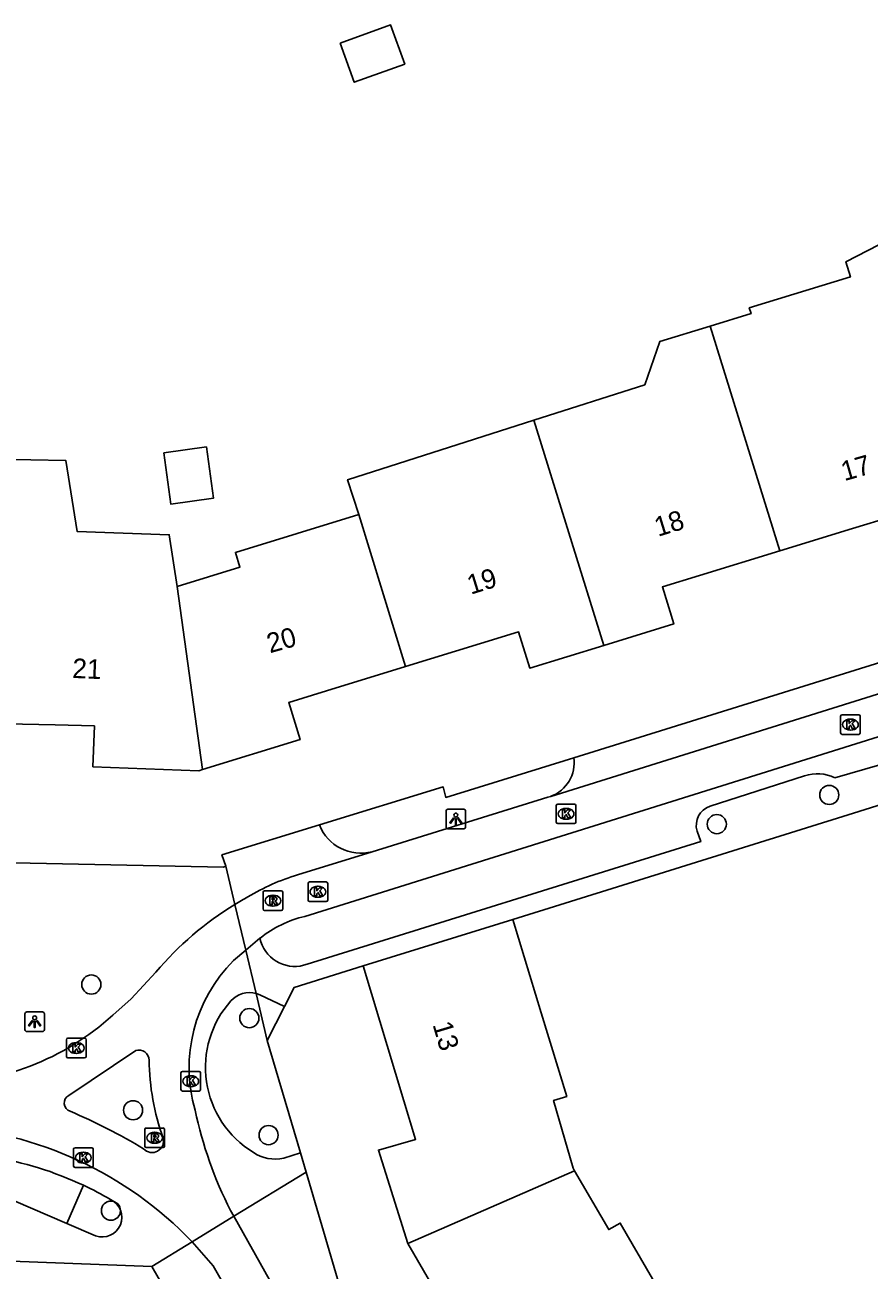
# Model space of a CAD drawing. Extents: x 158461 to 159795, y 387220 to 388672.
# Drawn here: x 159610.6 to 159653.7, y 387808.1 to 387871.7 of the extents above; entities that cross this region are included whole.
import ezdxf

# ---------------------------------------------------------------- set-up
doc = ezdxf.new("R2010")
doc.units = 0
for name, color, linetype in [('IMGEO_Boom', 7, 'Continuous'), ('IMGEO_Kolk', 7, 'Continuous'), ('IMGEO_Lichtpunt', 7, 'Continuous'), ('IMGEO_Muur', 7, 'Continuous'), ('IMGEO_Pand', 7, 'Continuous'), ('IMGEO_Pand_nummerreeks', 7, 'Continuous'), ('IMGEO_Rijbaan_lokaal_open', 7, 'Continuous'), ('IMGEO_Rioolput', 7, 'Continuous'), ('IMGEO_Verkeerseiland_open', 7, 'Continuous'), ('IMGEO_Voetpad_open', 7, 'Continuous')]:
    doc.layers.add(name, color=color, linetype=linetype)

msp = doc.modelspace()

# ---------------------------------------------------------------- linework, layer by layer
at = {"layer": 'IMGEO_Boom'}
for centre in [(159651.701, 387832.346), (159645.958, 387830.855), (159614.023, 387822.664), (159622.089, 387820.947), (159616.154, 387816.242), (159623.073, 387814.973), (159615.024, 387811.115)]:
    msp.add_circle(centre, 0.489, dxfattribs=at)
at = {"layer": 'IMGEO_Kolk'}
for p, q in [((159652.281, 387835.513), (159652.281, 387836.365)), ((159652.356, 387836.439), (159653.208, 387836.439)), ((159652.769, 387836.219), (159652.794, 387836.219)), ((159653.282, 387836.365), (159653.282, 387835.513)), ((159653.208, 387835.439), (159652.356, 387835.439)), ((159652.792, 387835.659), (159652.767, 387835.659)), ((159637.763, 387830.956), (159637.763, 387831.808)), ((159637.838, 387831.882), (159638.69, 387831.882)), ((159638.251, 387831.662), (159638.276, 387831.662)), ((159638.764, 387831.808), (159638.764, 387830.956)), ((159638.69, 387830.882), (159637.838, 387830.882)), ((159638.274, 387831.102), (159638.249, 387831.102)), ((159625.091, 387826.974), (159625.091, 387827.826)), ((159625.166, 387827.9), (159626.018, 387827.9)), ((159625.579, 387827.68), (159625.604, 387827.68)), ((159626.092, 387827.826), (159626.092, 387826.974)), ((159625.602, 387827.12), (159625.577, 387827.12)), ((159626.018, 387826.9), (159625.166, 387826.9)), ((159612.755, 387818.994), (159612.755, 387819.846)), ((159612.83, 387819.92), (159613.682, 387819.92)), ((159613.243, 387819.7), (159613.268, 387819.7)), ((159613.756, 387819.846), (159613.756, 387818.994)), ((159613.682, 387818.92), (159612.83, 387818.92)), ((159613.266, 387819.14), (159613.241, 387819.14)), ((159618.599, 387817.298), (159618.599, 387818.15)), ((159618.674, 387818.224), (159619.526, 387818.224)), ((159619.6, 387818.15), (159619.6, 387817.298)), ((159619.11, 387817.444), (159619.085, 387817.444)), ((159619.087, 387818.004), (159619.112, 387818.004)), ((159619.526, 387817.224), (159618.674, 387817.224)), ((159613.115, 387813.396), (159613.115, 387814.248)), ((159613.19, 387814.322), (159614.042, 387814.322)), ((159614.116, 387814.248), (159614.116, 387813.396)), ((159613.603, 387814.102), (159613.628, 387814.102)), ((159614.042, 387813.322), (159613.19, 387813.322)), ((159613.626, 387813.542), (159613.601, 387813.542))]:
    msp.add_line(p, q, dxfattribs=at)
for points in [[(159652.281, 387835.513), (159652.281, 387836.365)], [(159652.356, 387836.439), (159653.208, 387836.439)], [(159652.602, 387836.139), (159652.725, 387836.139), (159652.725, 387835.988), (159652.855, 387836.139), (159653.019, 387836.139), (159652.873, 387835.988), (159653.026, 387835.739), (159652.874, 387835.739), (159652.789, 387835.903), (159652.725, 387835.836), (159652.725, 387835.739), (159652.602, 387835.739), (159652.602, 387836.139)], [(159653.282, 387836.365), (159653.282, 387835.513)], [(159653.208, 387835.439), (159652.356, 387835.439)], [(159637.763, 387830.956), (159637.763, 387831.808)], [(159637.838, 387831.882), (159638.69, 387831.882)], [(159638.084, 387831.582), (159638.207, 387831.582), (159638.207, 387831.431), (159638.337, 387831.582), (159638.501, 387831.582), (159638.355, 387831.431), (159638.508, 387831.182), (159638.356, 387831.182), (159638.271, 387831.346), (159638.207, 387831.279), (159638.207, 387831.182), (159638.084, 387831.182), (159638.084, 387831.582)], [(159638.764, 387831.808), (159638.764, 387830.956)], [(159638.69, 387830.882), (159637.838, 387830.882)], [(159625.091, 387826.974), (159625.091, 387827.826)], [(159625.166, 387827.9), (159626.018, 387827.9)], [(159625.412, 387827.6), (159625.535, 387827.6), (159625.535, 387827.449), (159625.665, 387827.6), (159625.829, 387827.6), (159625.683, 387827.449), (159625.836, 387827.2), (159625.684, 387827.2), (159625.599, 387827.364), (159625.535, 387827.297), (159625.535, 387827.2), (159625.412, 387827.2), (159625.412, 387827.6)], [(159626.092, 387827.826), (159626.092, 387826.974)], [(159626.018, 387826.9), (159625.166, 387826.9)], [(159612.755, 387818.994), (159612.755, 387819.846)], [(159612.83, 387819.92), (159613.682, 387819.92)], [(159613.076, 387819.62), (159613.199, 387819.62), (159613.199, 387819.469), (159613.329, 387819.62), (159613.493, 387819.62), (159613.347, 387819.469), (159613.5, 387819.22), (159613.348, 387819.22), (159613.263, 387819.384), (159613.199, 387819.317), (159613.199, 387819.22), (159613.076, 387819.22), (159613.076, 387819.62)], [(159613.756, 387819.846), (159613.756, 387818.994)], [(159613.682, 387818.92), (159612.83, 387818.92)], [(159618.599, 387817.298), (159618.599, 387818.15)], [(159618.674, 387818.224), (159619.526, 387818.224)], [(159619.6, 387818.15), (159619.6, 387817.298)], [(159618.92, 387817.924), (159619.043, 387817.924), (159619.043, 387817.773), (159619.173, 387817.924), (159619.337, 387817.924), (159619.191, 387817.773), (159619.344, 387817.524), (159619.192, 387817.524), (159619.107, 387817.688), (159619.043, 387817.621), (159619.043, 387817.524), (159618.92, 387817.524), (159618.92, 387817.924)], [(159619.526, 387817.224), (159618.674, 387817.224)], [(159613.115, 387813.396), (159613.115, 387814.248)], [(159613.19, 387814.322), (159614.042, 387814.322)], [(159614.116, 387814.248), (159614.116, 387813.396)], [(159613.436, 387814.022), (159613.559, 387814.022), (159613.559, 387813.871), (159613.689, 387814.022), (159613.853, 387814.022), (159613.707, 387813.871), (159613.86, 387813.622), (159613.708, 387813.622), (159613.623, 387813.786), (159613.559, 387813.719), (159613.559, 387813.622), (159613.436, 387813.622), (159613.436, 387814.022)], [(159614.042, 387813.322), (159613.19, 387813.322)]]:
    msp.add_lwpolyline(points, dxfattribs=at)
for centre, start, end in [((159652.358, 387836.363), 91.55205, 178.44795), ((159652.358, 387836.363), 91.55205, 178.44795), ((159653.206, 387836.363), 1.55205, 88.44795), ((159653.206, 387836.363), 1.55205, 88.44795), ((159652.358, 387835.515), 181.55205, 268.44795), ((159652.358, 387835.515), 181.55205, 268.44795), ((159653.206, 387835.515), 271.55205, 358.44795), ((159653.206, 387835.515), 271.55205, 358.44795), ((159637.84, 387831.806), 91.55205, 178.44795), ((159637.84, 387831.806), 91.55205, 178.44795), ((159638.688, 387831.806), 1.55205, 88.44795), ((159638.688, 387831.806), 1.55205, 88.44795), ((159637.84, 387830.958), 181.55205, 268.44795), ((159637.84, 387830.958), 181.55205, 268.44795), ((159638.688, 387830.958), 271.55205, 358.44795), ((159638.688, 387830.958), 271.55205, 358.44795), ((159625.168, 387827.824), 91.55205, 178.44795), ((159625.168, 387827.824), 91.55205, 178.44795), ((159626.016, 387827.824), 1.55205, 88.44795), ((159626.016, 387827.824), 1.55205, 88.44795), ((159625.168, 387826.976), 181.55205, 268.44795), ((159625.168, 387826.976), 181.55205, 268.44795), ((159626.016, 387826.976), 271.55205, 358.44795), ((159626.016, 387826.976), 271.55205, 358.44795), ((159612.832, 387819.844), 91.55205, 178.44795), ((159612.832, 387819.844), 91.55205, 178.44795), ((159613.68, 387819.844), 1.55205, 88.44795), ((159613.68, 387819.844), 1.55205, 88.44795), ((159612.832, 387818.996), 181.55205, 268.44795), ((159612.832, 387818.996), 181.55205, 268.44795), ((159613.68, 387818.996), 271.55205, 358.44795), ((159613.68, 387818.996), 271.55205, 358.44795), ((159618.676, 387818.148), 91.55205, 178.44795), ((159618.676, 387818.148), 91.55205, 178.44795), ((159619.524, 387818.148), 1.55205, 88.44795), ((159619.524, 387818.148), 1.55205, 88.44795), ((159618.676, 387817.3), 181.55205, 268.44795), ((159618.676, 387817.3), 181.55205, 268.44795), ((159619.524, 387817.3), 271.55205, 358.44795), ((159619.524, 387817.3), 271.55205, 358.44795), ((159613.192, 387814.246), 91.55205, 178.44795), ((159613.192, 387814.246), 91.55205, 178.44795), ((159614.04, 387814.246), 1.55205, 88.44795), ((159614.04, 387814.246), 1.55205, 88.44795), ((159613.192, 387813.398), 181.55205, 268.44795), ((159613.192, 387813.398), 181.55205, 268.44795), ((159614.04, 387813.398), 271.55205, 358.44795), ((159614.04, 387813.398), 271.55205, 358.44795)]:
    msp.add_arc(centre, 0.0765, start, end, dxfattribs=at)
for centre, major_axis, ratio, start_param, end_param in [((159652.768, 387835.939), (-0.387, 0.002), 0.722429, 4.712389, 7.853982), ((159652.793, 387835.939), (-0.39, 0.002), 0.717154, 1.570796, 4.712389), ((159638.25, 387831.382), (-0.387, 0.002), 0.722429, 4.712389, 7.853982), ((159638.275, 387831.382), (-0.39, 0.002), 0.717154, 1.570796, 4.712389), ((159625.578, 387827.4), (-0.387, 0.002), 0.722429, 4.712389, 7.853982), ((159625.603, 387827.4), (-0.39, 0.002), 0.717154, 1.570796, 4.712389), ((159613.242, 387819.42), (-0.387, 0.002), 0.722429, 4.712389, 7.853982), ((159613.267, 387819.42), (-0.39, 0.002), 0.717154, 1.570796, 4.712389), ((159619.086, 387817.724), (-0.387, 0.002), 0.722429, 4.712389, 7.853982), ((159619.111, 387817.724), (-0.39, 0.002), 0.717154, 1.570796, 4.712389), ((159613.602, 387813.822), (-0.387, 0.002), 0.722429, 4.712389, 7.853982), ((159613.627, 387813.822), (-0.39, 0.002), 0.717154, 1.570796, 4.712389)]:
    msp.add_ellipse(centre, major_axis=major_axis, ratio=ratio, start_param=start_param, end_param=end_param, dxfattribs=at)
at = {"layer": 'IMGEO_Lichtpunt'}
for p, q in [((159632.134, 387831.521), (159632.134, 387830.714)), ((159632.134, 387831.521), (159632.134, 387830.714)), ((159633.036, 387831.616), (159632.228, 387831.616)), ((159633.036, 387831.616), (159632.228, 387831.616)), ((159633.13, 387830.714), (159633.13, 387831.521)), ((159633.13, 387830.714), (159633.13, 387831.521)), ((159632.228, 387830.62), (159633.036, 387830.62)), ((159632.228, 387830.62), (159633.036, 387830.62)), ((159611.534, 387821.261), (159610.726, 387821.261)), ((159611.534, 387821.261), (159610.726, 387821.261)), ((159610.632, 387821.166), (159610.632, 387820.359)), ((159610.632, 387821.166), (159610.632, 387820.359)), ((159611.628, 387820.359), (159611.628, 387821.166)), ((159611.628, 387820.359), (159611.628, 387821.166)), ((159610.726, 387820.265), (159611.534, 387820.265)), ((159610.726, 387820.265), (159611.534, 387820.265))]:
    msp.add_line(p, q, dxfattribs=at)
for points in [[(159632.508, 387831.185), (159632.547, 387831.157), (159632.359, 387830.895), (159632.321, 387830.922), (159632.508, 387831.185)], [(159632.61, 387831.137), (159632.657, 387831.137), (159632.657, 387830.815), (159632.61, 387830.815), (159632.61, 387831.137)], [(159632.72, 387831.157), (159632.758, 387831.184), (159632.945, 387830.922), (159632.906, 387830.894), (159632.72, 387831.157)], [(159611.006, 387820.83), (159611.045, 387820.802), (159610.857, 387820.54), (159610.819, 387820.567), (159611.006, 387820.83)], [(159611.108, 387820.782), (159611.155, 387820.782), (159611.155, 387820.46), (159611.108, 387820.46), (159611.108, 387820.782)], [(159611.218, 387820.802), (159611.256, 387820.829), (159611.443, 387820.567), (159611.404, 387820.539), (159611.218, 387820.802)]]:
    msp.add_lwpolyline(points, dxfattribs=at)
for centre in [(159632.633, 387831.319), (159611.131, 387820.964)]:
    msp.add_circle(centre, 0.0994, dxfattribs=at)
for centre, start, end in [((159632.228, 387831.521), 90, 180), ((159632.228, 387831.521), 90, 180), ((159633.036, 387831.521), 0, 90), ((159633.036, 387831.521), 0, 90), ((159632.228, 387830.714), 180, 270), ((159632.228, 387830.714), 180, 270), ((159633.036, 387830.714), 270, 0), ((159633.036, 387830.714), 270, 360), ((159610.726, 387821.166), 90, 180), ((159610.726, 387821.166), 90, 180), ((159611.534, 387821.166), 0, 90), ((159611.534, 387821.166), 0, 90), ((159610.726, 387820.359), 180, 270), ((159610.726, 387820.359), 180, 270), ((159611.534, 387820.359), 270, 0), ((159611.534, 387820.359), 270, 360)]:
    msp.add_arc(centre, 0.0946, start, end, dxfattribs=at)
at = {"layer": 'IMGEO_Muur'}
msp.add_lwpolyline([(159635.537, 387825.993), (159652.932, 387831.415)], dxfattribs=at)
at = {"layer": 'IMGEO_Pand'}
for points in [[(159626.725, 387870.749), (159627.447, 387868.744), (159630.022, 387869.671), (159629.3, 387871.676), (159626.725, 387870.749)], [(159649.177, 387844.811), (159652.889, 387845.951), (159654.914, 387846.573), (159655.5, 387844.665), (159659.365, 387845.852), (159657.897, 387850.632), (159656.629, 387854.758), (159654.794, 387860.732), (159652.546, 387859.571), (159652.781, 387858.806), (159647.619, 387857.221), (159647.707, 387856.934), (159645.626, 387856.295)], [(159636.61, 387851.484), (159642.28, 387853.297), (159643.056, 387855.506), (159645.626, 387856.295)], [(159645.626, 387856.295), (159649.177, 387844.811)], [(159627.677, 387846.666), (159627.107, 387848.445), (159636.61, 387851.484)], [(159640.188, 387839.985), (159636.61, 387851.484)], [(159617.723, 387849.826), (159618.078, 387847.202), (159620.258, 387847.498), (159619.902, 387850.121), (159617.723, 387849.826)], [(159619.701, 387833.643), (159619.511, 387833.585), (159614.106, 387833.786), (159614.177, 387835.875), (159612.185, 387835.921), (159607.968, 387836.017), (159608.1, 387841.016), (159608.18, 387844.025), (159609.126, 387849.503), (159612.726, 387849.421), (159613.294, 387845.808), (159617.999, 387845.633), (159618.401, 387842.99)], [(159618.401, 387842.99), (159621.61, 387843.976), (159621.378, 387844.731), (159627.677, 387846.666)], [(159627.677, 387846.666), (159630.064, 387838.903)], [(159649.177, 387844.811), (159645.082, 387843.553), (159643.181, 387842.969), (159643.76, 387841.083), (159640.188, 387839.985)], [(159619.701, 387833.643), (159618.401, 387842.99)], [(159640.188, 387839.985), (159636.409, 387838.824), (159635.839, 387840.677), (159633.888, 387840.078), (159630.064, 387838.903)], [(159630.064, 387838.903), (159626.031, 387837.663), (159624.103, 387837.071), (159624.685, 387835.175), (159619.701, 387833.643)], [(159627.9, 387823.612), (159635.537, 387825.993)], [(159638.701, 387813.151), (159638.624, 387813.284), (159637.623, 387816.745), (159638.296, 387816.947), (159636.996, 387821.211), (159635.537, 387825.993)], [(159627.9, 387823.612), (159629.981, 387816.728), (159630.577, 387814.755), (159628.677, 387814.206), (159630.187, 387809.431)], [(159630.187, 387809.431), (159638.701, 387813.151)], [(159644.321, 387804.784), (159641.025, 387810.48), (159640.442, 387810.143), (159638.701, 387813.151)], [(159630.187, 387809.431), (159632.579, 387805.296), (159634.293, 387806.288), (159635.303, 387804.542), (159637.426, 387800.874)]]:
    msp.add_lwpolyline(points, dxfattribs=at)
at = {"layer": 'IMGEO_Rijbaan_lokaal_open'}
for points in [[(159637.48, 387832.275), (159663.187, 387840.316), (159687.652, 387848.07)], [(159677.475, 387842.571), (159671.525, 387840.738), (159624.932, 387826.142)], [(159657.721, 387840.176), (159638.652, 387834.248)], [(159651.983, 387833.22), (159655.689, 387834.289)], [(159645.622, 387831.77), (159650.443, 387833.326)], [(159637.48, 387832.275), (159637.33, 387832.229), (159628.355, 387829.446)], [(159625.036, 387823.699), (159645.143, 387829.965), (159644.953, 387830.501)], [(159628.355, 387829.446), (159624.555, 387828.267)], [(159621.355, 387826.758), (159621.911, 387824.42)], [(159621.911, 387824.42), (159622.632, 387825.026)], [(159622.649, 387825.039), (159622.632, 387825.026)], [(159622.632, 387825.026), (159622.684, 387824.843)], [(159621.911, 387824.42), (159621.279, 387823.89)], [(159615.12, 387821.102), (159616.053, 387821.931), (159617.322, 387823.291)], [(159612.871, 387816.997), (159616.287, 387819.286)], [(159621.132, 387811.123), (159621.299, 387810.824)], [(159621.299, 387810.824), (159619.169, 387809.522)], [(159621.299, 387810.824), (159623.117, 387807.573), (159637.412, 387782.762)], [(159619.169, 387809.522), (159620.24, 387808.3), (159629.277, 387792.526)]]:
    msp.add_lwpolyline(points, dxfattribs=at)
for centre, radius, start, end in [((159636.863, 387833.976), 1.809, 289.93193, 8.64582), ((159651.084, 387831.402), 2.028, 63.6942, 108.43075), ((159645.93, 387830.797), 1.021, 107.56941, 196.83538), ((159627.799, 387817.553), 11.194, 106.84695, 121.09479), ((159630.194, 387812.145), 17.079, 118.6015, 121.16708), ((159629.799, 387812.857), 16.265, 121.27454, 140.09398), ((159626.221, 387820.559), 5.73, 103.0041, 128.56964), ((159624.41, 387825.402), 1.814, 197.93628, 290.18765), ((159626.794, 387818.405), 7.778, 135.16071, 196.17201), ((159606.066, 387831.039), 13.443, 269.84146, 312.33742), ((159616.465, 387818.814), 0.504, 358.93245, 110.67856), ((159629.365, 387818.998), 12.397, 180.89007, 199.64351), ((159613.072, 387816.608), 0.437, 117.34228, 252.17322), ((159601.588, 387789.413), 29.085, 58.71981, 67.03168), ((159639.491, 387820.489), 20.61, 191.89925, 207.02767), ((159605.286, 387796.261), 19.198, 43.68708, 86.60882), ((159617.122, 387814.67), 0.589, 222.76307, 15.78347)]:
    msp.add_arc(centre, radius, start, end, dxfattribs=at)
at = {"layer": 'IMGEO_Rioolput'}
for p, q in [((159622.796, 387826.521), (159622.796, 387827.373)), ((159622.871, 387827.447), (159623.723, 387827.447)), ((159623.284, 387827.227), (159623.309, 387827.227)), ((159623.797, 387827.373), (159623.797, 387826.521)), ((159623.723, 387826.447), (159622.871, 387826.447)), ((159623.307, 387826.667), (159623.282, 387826.667)), ((159616.756, 387814.409), (159616.756, 387815.261)), ((159616.831, 387815.335), (159617.683, 387815.335)), ((159617.244, 387815.115), (159617.269, 387815.115)), ((159617.757, 387815.261), (159617.757, 387814.409)), ((159617.683, 387814.335), (159616.831, 387814.335)), ((159617.267, 387814.555), (159617.242, 387814.555))]:
    msp.add_line(p, q, dxfattribs=at)
for points in [[(159622.796, 387826.521), (159622.796, 387827.373)], [(159622.871, 387827.447), (159623.723, 387827.447)], [(159623.385, 387827.145), (159623.133, 387827.147), (159623.133, 387826.747)], [(159623.311, 387827.066), (159623.257, 387827.066), (159623.257, 387826.985)], [(159623.257, 387826.985), (159623.309, 387826.985)], [(159623.797, 387827.373), (159623.797, 387826.521)], [(159623.723, 387826.447), (159622.871, 387826.447)], [(159623.133, 387826.747), (159623.257, 387826.747), (159623.257, 387826.909), (159623.268, 387826.909)], [(159623.315, 387826.88), (159623.386, 387826.747), (159623.526, 387826.747), (159623.461, 387826.873)], [(159616.756, 387814.409), (159616.756, 387815.261)], [(159616.831, 387815.335), (159617.683, 387815.335)], [(159617.345, 387815.033), (159617.093, 387815.035), (159617.093, 387814.635)], [(159617.271, 387814.954), (159617.217, 387814.954), (159617.217, 387814.873)], [(159617.217, 387814.873), (159617.269, 387814.873)], [(159617.757, 387815.261), (159617.757, 387814.409)], [(159617.683, 387814.335), (159616.831, 387814.335)], [(159617.093, 387814.635), (159617.217, 387814.635), (159617.217, 387814.797), (159617.228, 387814.797)], [(159617.275, 387814.768), (159617.346, 387814.635), (159617.486, 387814.635), (159617.421, 387814.761)]]:
    msp.add_lwpolyline(points, dxfattribs=at)
for centre, radius, start, end in [((159622.873, 387827.371), 0.0765, 91.55205, 178.44795), ((159622.873, 387827.371), 0.0765, 91.55205, 178.44795), ((159623.293, 387827.174), 0.19, 274.7715, 282.96867), ((159623.317, 387826.97), 0.0964, 77.00612, 93.18647), ((159623.331, 387827.027), 0.0378, 276.66336, 79.67722), ((159623.384, 387827.035), 0.109, 350.36119, 89.41601), ((159623.382, 387827.035), 0.112, 277.58423, 350.98172), ((159623.366, 387826.82), 0.108, 29.51342, 73.79051), ((159623.721, 387827.371), 0.0765, 1.55205, 88.44795), ((159623.721, 387827.371), 0.0765, 1.55205, 88.44795), ((159622.873, 387826.523), 0.0765, 181.55205, 268.44795), ((159622.873, 387826.523), 0.0765, 181.55205, 268.44795), ((159623.267, 387826.856), 0.0533, 26.02933, 88.69889), ((159623.721, 387826.523), 0.0765, 271.55205, 358.44795), ((159623.721, 387826.523), 0.0765, 271.55205, 358.44795), ((159616.833, 387815.259), 0.0765, 91.55205, 178.44795), ((159616.833, 387815.259), 0.0765, 91.55205, 178.44795), ((159617.253, 387815.062), 0.19, 274.7715, 282.96867), ((159617.277, 387814.858), 0.0964, 77.00612, 93.18647), ((159617.291, 387814.915), 0.0378, 276.66336, 79.67722), ((159617.344, 387814.923), 0.109, 350.36119, 89.41601), ((159617.342, 387814.923), 0.112, 277.58423, 350.98172), ((159617.681, 387815.259), 0.0765, 1.55205, 88.44795), ((159617.681, 387815.259), 0.0765, 1.55205, 88.44795), ((159616.833, 387814.411), 0.0765, 181.55205, 268.44795), ((159616.833, 387814.411), 0.0765, 181.55205, 268.44795), ((159617.227, 387814.744), 0.0533, 26.02933, 88.69889), ((159617.326, 387814.708), 0.108, 29.51342, 73.79051), ((159617.681, 387814.411), 0.0765, 271.55205, 358.44795), ((159617.681, 387814.411), 0.0765, 271.55205, 358.44795)]:
    msp.add_arc(centre, radius, start, end, dxfattribs=at)
for centre, major_axis, ratio, start_param, end_param in [((159623.283, 387826.947), (-0.387, 0.002), 0.722429, 4.712389, 7.853982), ((159623.308, 387826.947), (-0.39, 0.002), 0.717154, 1.570796, 4.712389), ((159617.243, 387814.835), (-0.387, 0.002), 0.722429, 4.712389, 7.853982), ((159617.268, 387814.835), (-0.39, 0.002), 0.717154, 1.570796, 4.712389)]:
    msp.add_ellipse(centre, major_axis=major_axis, ratio=ratio, start_param=start_param, end_param=end_param, dxfattribs=at)
at = {"layer": 'IMGEO_Verkeerseiland_open'}
for points in [[(159622.436, 387822.208), (159623.009, 387819.796)], [(159623.009, 387819.796), (159623.887, 387821.541)], [(159624.695, 387814.067), (159623.009, 387819.796)], [(159613.616, 387812.41), (159612.774, 387810.46)]]:
    msp.add_lwpolyline(points, dxfattribs=at)
at = {"layer": 'IMGEO_Voetpad_open'}
for points in [[(159638.652, 387834.248), (159632.122, 387832.218), (159631.993, 387832.758), (159625.667, 387830.813)], [(159635.537, 387825.993), (159652.932, 387831.415), (159656.248, 387832.449), (159655.689, 387834.289)], [(159625.667, 387830.813), (159620.694, 387829.284), (159620.893, 387828.704)], [(159620.893, 387828.704), (159620.763, 387828.664), (159606.782, 387828.946), (159606.725, 387827.02), (159605.701, 387825.959), (159604.128, 387826.007)], [(159621.355, 387826.758), (159620.893, 387828.704)], [(159622.436, 387822.208), (159621.911, 387824.42)], [(159623.887, 387821.541), (159624.376, 387822.514), (159627.9, 387823.612)], [(159622.627, 387822.14), (159623.887, 387821.541)], [(159624.695, 387814.067), (159623.853, 387813.788)], [(159624.986, 387813.078), (159624.695, 387814.067)], [(159621.299, 387810.824), (159624.986, 387813.078)], [(159638.324, 387785.494), (159631.38, 387797.57), (159631.83, 387797.81), (159626.964, 387806.359), (159624.986, 387813.078)], [(159610.057, 387811.634), (159612.774, 387810.46)], [(159568.275, 387810.962), (159578.434, 387810.628), (159578.384, 387810.008), (159588.382, 387809.684), (159588.372, 387810.234), (159608.588, 387809.616), (159608.588, 387808.586), (159617.108, 387808.262)], [(159612.774, 387810.46), (159614.243, 387809.826)], [(159617.108, 387808.262), (159619.169, 387809.522)], [(159641.967, 387765.166), (159639.439, 387769.549), (159621.838, 387800.062), (159617.108, 387808.262)]]:
    msp.add_lwpolyline(points, dxfattribs=at)
for centre, radius, start, end in [((159627.786, 387831.653), 2.279, 201.62066, 284.46752), ((159622.103, 387820.966), 1.286, 74.97465, 137.72717), ((159622.129, 387821.043), 1.205, 65.57763, 75.22878), ((159624.931, 387818.434), 5.082, 138.05338, 238.63788), ((159606.08, 387796.402), 17.693, 64.79248, 80.67287), ((159623.439, 387815.835), 2.089, 236.4809, 281.42004), ((159606.151, 387796.469), 17.603, 59.80471, 64.90642), ((159614.579, 387810.773), 1.005, 250.44888, 64.98341)]:
    msp.add_arc(centre, radius, start, end, dxfattribs=at)

# ---------------------------------------------------------------- texts
at = {"layer": 'IMGEO_Pand_nummerreeks'}
for s, rotation, p in [('17', 15.91084, (159652.47, 387848.37)), ('18', 17.1774, (159642.956, 387845.525)), ('19', 17.1774, (159633.396, 387842.57)), ('20', 15.65285, (159623.14, 387839.579)), ('21', 357.57832, (159613.035, 387838.324)), ('13', 286.81727, (159631.437, 387820.617))]:
    msp.add_text(s, height=1, rotation=rotation, dxfattribs=at).set_placement(p)

doc.saveas('drawing.dxf')
